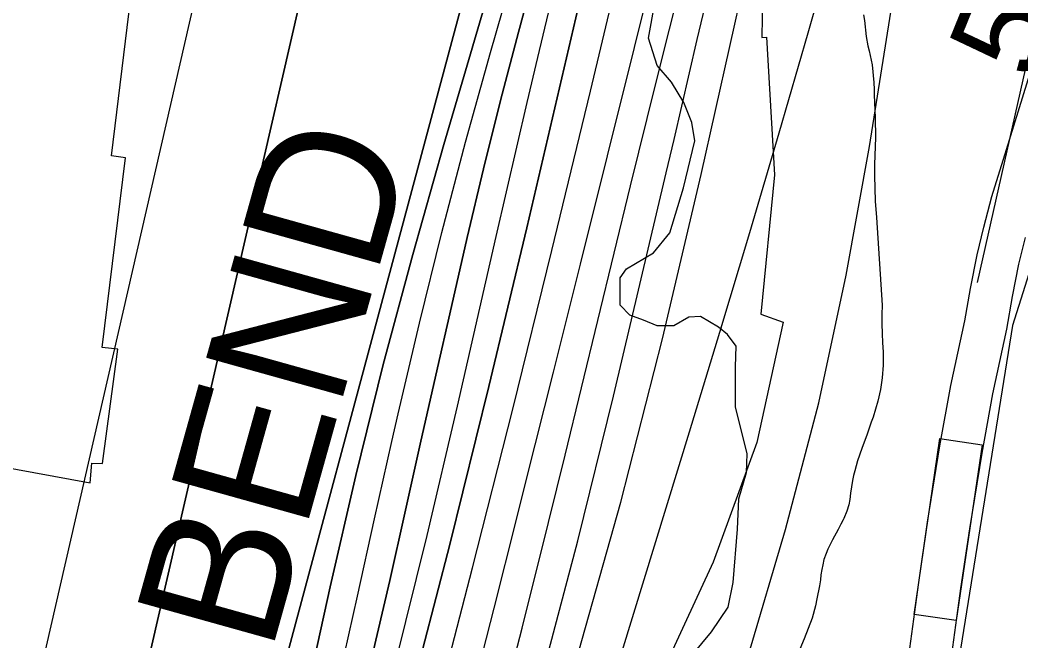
# Model space of a CAD drawing. Extents: x 3172297 to 3210190, y 958463 to 983887.
# Drawn here: x 3200419 to 3201123, y 970848 to 971284 of the extents above; entities that cross this region are included whole.
import ezdxf

# ---------------------------------------------------------------- set-up
doc = ezdxf.new("R2010")
doc.units = 0
for name, color, linetype in [('V-RIVR-EDGE', 7, 'Continuous'), ('V-RIVR-RANG', 7, 'Continuous'), ('V-ROAD-CNTR', 7, 'Continuous'), ('V-RRAP-RVMT', 7, 'Continuous'), ('V-RRAP-RVMT-IDEN', 7, 'Continuous'), ('V-SITE-VEGE', 7, 'Continuous'), ('V-TOPO-DPTH', 7, 'Continuous'), ('V-TOPO-MAJR', 7, 'Continuous'), ('V-TOPO-MINR', 7, 'Continuous'), ('V-TOPO-SHOR', 7, 'Continuous'), ('V-TOPO-WATR', 7, 'Continuous')]:
    doc.layers.add(name, color=color, linetype=linetype)

msp = doc.modelspace()

# ---------------------------------------------------------------- linework, layer by layer
at = {"layer": 'V-RIVR-EDGE'}
for points in [[(3200867.47, 971252.43), (3200861.43, 971271.57), (3200865.84, 971296.34)], [(3200892.09, 970837.69), (3200905.61, 970854.17), (3200917.39, 970871.53), (3200920.91, 970888.91), (3200924.04, 970926.28), (3200924.97, 970947.58), (3200930.23, 970966.26), (3200930.7, 970979.3), (3200922.52, 971012.35), (3200922.59, 971040.61), (3200923.06, 971054.95), (3200916.99, 971063.23), (3200910.49, 971068.46), (3200897.9, 971075.88), (3200889.64, 971075.46), (3200879.19, 971069.4), (3200867.45, 971069.43), (3200857.9, 971073.37), (3200848.35, 971076.87), (3200841.41, 971083.84), (3200841.43, 971092.97), (3200841.46, 971102.97), (3200845.82, 971109.48), (3200864.97, 971120.73), (3200876.31, 971134.61), (3200885.95, 971166.32), (3200893.86, 971199.34), (3200891.72, 971212.38), (3200886.1, 971226.31), (3200877.44, 971240.67), (3200867.47, 971252.43)]]:
    msp.add_lwpolyline(points, dxfattribs=at)
at = {"layer": 'V-ROAD-CNTR'}
for points in [[(3201042.93, 970826.88), (3201051.39, 970888.8), (3201057.62, 970931.26), (3201066.3, 970984.94), (3201073.95, 971027.35), (3201083.77, 971072.91), (3201087.85, 971095.49), (3201092.52, 971119.14), (3201097.24, 971138.61), (3201102.73, 971160.18), (3201113.13, 971193.33), (3201139.61, 971278.84)], [(3201072.65, 970822.84), (3201081.09, 970884.59), (3201087.27, 970926.68), (3201095.87, 970979.88), (3201103.39, 971021.53), (3201113.21, 971067.08), (3201117.32, 971089.92), (3201121.83, 971112.7), (3201126.36, 971131.39)]]:
    msp.add_lwpolyline(points, dxfattribs=at)
msp.add_lwpolyline([(3201048.09, 970866.39), (3201066.26, 970990.06), (3201095.94, 970985.7), (3201077.77, 970862.03)], close=True, dxfattribs=at)
at = {"layer": 'V-RRAP-RVMT'}
for p, q in [((3200483.72, 971188.91), (3200499.39, 971317.37)), ((3200942.01, 971320.24), (3200941.1, 971272.18)), ((3200941.1, 971272.18), (3200944.34, 971272.39)), ((3200944.34, 971272.39), (3200949.98, 971175.5)), ((3200493.61, 971187.53), (3200483.72, 971188.91)), ((3200477.29, 971054.17), (3200493.61, 971187.53)), ((3200949.98, 971175.5), (3200940.46, 971077.46)), ((3200940.46, 971077.46), (3200955.97, 971071.82)), ((3200955.97, 971071.82), (3200937.42, 970987.31)), ((3200488.17, 971052.92), (3200477.29, 971054.17)), ((3200477.42, 970972.51), (3200488.17, 971052.92)), ((3200937.42, 970987.31), (3200906.73, 970903.13)), ((3200394.23, 970972.51), (3200468.86, 970958.88)), ((3200468.86, 970958.88), (3200469.91, 970972.69)), ((3200469.91, 970972.69), (3200477.42, 970972.51)), ((3200906.73, 970903.13), (3200805.68, 970684.98))]:
    msp.add_line(p, q, dxfattribs=at)
at = {"layer": 'V-SITE-VEGE'}
for p, q in [((3201012.6, 971288.12), (3201013.27, 971284.11)), ((3201013.27, 971284.11), (3201014.45, 971272.87)), ((3201014.45, 971272.87), (3201015.6, 971266.21)), ((3201015.6, 971266.21), (3201016.53, 971262.74)), ((3201016.53, 971262.74), (3201018.53, 971252.79)), ((3201018.53, 971252.79), (3201019.71, 971240.55)), ((3201019.71, 971240.55), (3201020.11, 971235.53)), ((3201020.11, 971235.53), (3201020.14, 971231.87)), ((3201020.14, 971231.87), (3201020.81, 971215.7)), ((3201020.81, 971215.7), (3201020.91, 971201.71)), ((3201020.91, 971201.71), (3201020.22, 971182.79)), ((3201020.22, 971182.79), (3201020.19, 971174.93)), ((3201020.19, 971174.93), (3201020.68, 971157.01)), ((3201020.68, 971157.01), (3201021.68, 971145.5)), ((3201021.68, 971145.5), (3201025.69, 971083.83)), ((3201025.69, 971083.83), (3201025.37, 971077.34)), ((3201025.37, 971077.34), (3201025.33, 971070.66)), ((3201025.33, 971070.66), (3201025.75, 971063.9)), ((3201025.75, 971063.9), (3201025.98, 971057.41)), ((3201025.98, 971057.41), (3201026.39, 971051.11)), ((3201026.39, 971051.11), (3201026.27, 971041.6)), ((3201026.27, 971041.6), (3201025.7, 971032.73)), ((3201025.7, 971032.73), (3201024.48, 971024.59)), ((3201024.48, 971024.59), (3201022.53, 971016.35)), ((3201022.53, 971016.35), (3201019.23, 971004.99)), ((3201019.23, 971004.99), (3201017.97, 971001.6)), ((3201017.97, 971001.6), (3201015.2, 970993.26)), ((3201015.2, 970993.26), (3201011.25, 970983.18)), ((3201011.25, 970983.18), (3201008.39, 970974.38)), ((3201008.39, 970974.38), (3201006.33, 970967.42)), ((3201005.45, 970964.03), (3201004.74, 970960.55)), ((3201006.33, 970967.42), (3201005.45, 970964.03)), ((3201004.74, 970960.55), (3201003.44, 970951.58)), ((3201003.44, 970951.58), (3201002.92, 970947.1)), ((3201002.12, 970943.35), (3201000.88, 970939.04)), ((3201002.92, 970947.1), (3201002.12, 970943.35)), ((3201000.88, 970939.04), (3200998.63, 970933.91)), ((3200996.55, 970929.96), (3200994.66, 970926.2)), ((3200998.27, 970932.9), (3200996.55, 970929.96)), ((3200998.63, 970933.91), (3200998.27, 970932.9)), ((3200994.66, 970926.2), (3200990.78, 970918.95)), ((3200990.78, 970918.95), (3200987.45, 970912.34)), ((3200986.19, 970909.14), (3200984.76, 970904.92)), ((3200987.45, 970912.34), (3200986.19, 970909.14)), ((3200983.87, 970901.17), (3200983.25, 970898.05)), ((3200984.76, 970904.92), (3200983.87, 970901.17)), ((3200982.64, 970894.3), (3200982.3, 970890.83)), ((3200983.25, 970898.05), (3200982.64, 970894.3)), ((3200981.6, 970886.53), (3200979.66, 970877.46)), ((3200982.3, 970890.83), (3200981.6, 970886.53)), ((3200978.78, 970872.43), (3200976.37, 970863.82)), ((3200979.66, 970877.46), (3200978.78, 970872.43)), ((3200976.37, 970863.82), (3200970.72, 970849.24)), ((3200970.72, 970849.24), (3200963.53, 970831.82))]:
    msp.add_line(p, q, dxfattribs=at)
at = {"layer": 'V-TOPO-DPTH'}
for points in [[(3200316.48, 969948.3), (3200474.76, 970350.58), (3200475.83, 970353.38), (3200476.87, 970356.19), (3200477.87, 970359.02), (3200478.82, 970361.87), (3200488.93, 970392.73), (3200491.36, 970400.6), (3200493.6, 970408.52), (3200495.57, 970416.51), (3200497.36, 970424.55), (3200499.01, 970432.63), (3200500.67, 970440.7), (3200783.51, 971494.8), (3200785.38, 971501), (3200787.22, 971507.21), (3200789, 971513.43), (3200790.74, 971519.67), (3200815.52, 971609.84), (3200818.36, 971621.21), (3200820.82, 971632.66), (3200822.74, 971644.2), (3200824.29, 971655.82), (3201020.97, 972876.88)], [(3201020.97, 972876.88), (3200824.29, 971655.82), (3200822.74, 971644.2), (3200820.82, 971632.66), (3200818.36, 971621.21), (3200815.52, 971609.84), (3200790.74, 971519.67), (3200789, 971513.43), (3200787.22, 971507.21), (3200785.38, 971501), (3200783.51, 971494.8), (3200500.67, 970440.7), (3200499.01, 970432.63), (3200497.36, 970424.55), (3200495.57, 970416.51), (3200493.6, 970408.52), (3200491.36, 970400.6), (3200488.93, 970392.73), (3200478.82, 970361.87), (3200477.87, 970359.02), (3200476.87, 970356.19), (3200475.83, 970353.38), (3200474.76, 970350.58), (3200316.48, 969948.3)], [(3201106.08, 972841.63), (3200943.19, 971955.09), (3200933.09, 971906.8), (3200921.9, 971858.72), (3200843.71, 971546.86), (3200836.49, 971518.55), (3200829.11, 971490.28), (3200821.51, 971462.07), (3200813.76, 971433.91), (3200782.94, 971323.73), (3200769.9, 971275.83), (3200757.31, 971227.82), (3200745.4, 971179.64), (3200733.93, 971131.34), (3200722.85, 971082.95), (3200711.83, 971034.54), (3200700.9, 970986.12), (3200690.04, 970937.67), (3200679.46, 970890.33), (3200662.66, 970818.38)], [(3200662.66, 970818.38), (3200679.46, 970890.33), (3200690.04, 970937.67), (3200700.9, 970986.12), (3200711.83, 971034.54), (3200722.85, 971082.95), (3200733.93, 971131.34), (3200745.4, 971179.64), (3200757.31, 971227.82), (3200769.9, 971275.83), (3200782.94, 971323.73), (3200813.76, 971433.91), (3200821.51, 971462.07), (3200829.11, 971490.28), (3200836.49, 971518.55), (3200843.71, 971546.86), (3200921.9, 971858.72), (3200933.09, 971906.8), (3200943.19, 971955.09), (3201106.08, 972841.63)], [(3200619.72, 970804.64), (3200637.57, 970885.82), (3200655.64, 970964.07), (3200674.78, 971042.05), (3200695.55, 971119.6), (3200717.4, 971196.88), (3200796.92, 971467.35), (3200801.58, 971483.44), (3200806.15, 971499.56), (3200810.57, 971515.71), (3200814.91, 971531.89), (3200868.88, 971736.76), (3200875.77, 971765.25), (3200881.87, 971793.9), (3200886.79, 971822.76), (3201014.47, 972607.91)], [(3201014.47, 972607.91), (3200886.79, 971822.76), (3200881.87, 971793.9), (3200875.77, 971765.25), (3200868.88, 971736.76), (3200814.91, 971531.89), (3200810.57, 971515.71), (3200806.15, 971499.56), (3200801.58, 971483.44), (3200796.92, 971467.35), (3200717.4, 971196.88), (3200695.55, 971119.6), (3200674.78, 971042.05), (3200655.64, 970964.07), (3200637.57, 970885.82), (3200619.72, 970804.64)], [(3200736.96, 970808.5), (3200752.78, 970870.75), (3200768.49, 970933.03), (3200775.4, 970960.57), (3200794.46, 971036.65), (3200813.49, 971112.74), (3200832.47, 971188.84), (3200851.42, 971264.95), (3200891.92, 971427.89), (3200896.06, 971444.77), (3200900.14, 971461.68), (3200904.12, 971478.61), (3200908.04, 971495.55), (3200934.66, 971612.39), (3200944.32, 971655.33), (3200953.83, 971698.3), (3200963.1, 971741.33), (3200972.22, 971784.39), (3200981.19, 971827.48), (3200990.12, 971870.57), (3200998.99, 971913.68), (3201007.82, 971956.8), (3201038.84, 972108.78)], [(3200425.33, 970467.76), (3200658.48, 971480.6), (3200658.78, 971485.55), (3200659.22, 971490.5), (3200659.85, 971495.42), (3200660.6, 971500.33), (3200661.53, 971505.21), (3200662.57, 971510.06), (3200666.52, 971526.87), (3200669.6, 971540.12), (3200672.64, 971553.37), (3200675.62, 971566.65), (3200678.56, 971579.93), (3200758.94, 971947.3), (3200778.24, 972037.24)], [(3200778.24, 972037.24), (3200758.94, 971947.3), (3200678.56, 971579.93), (3200675.62, 971566.65), (3200672.64, 971553.37), (3200669.6, 971540.12), (3200666.52, 971526.87), (3200662.57, 971510.06), (3200661.53, 971505.21), (3200660.6, 971500.33), (3200659.85, 971495.42), (3200659.22, 971490.5), (3200658.78, 971485.55), (3200658.48, 971480.6), (3200425.33, 970467.76)], [(3200974.77, 971974.93), (3200865.32, 971511.79), (3200861.36, 971495.35), (3200857.33, 971478.93), (3200853.16, 971462.54), (3200848.92, 971446.17), (3200847.12, 971439.36), (3200843.75, 971426.4), (3200840.44, 971413.43), (3200837.22, 971400.44), (3200834.05, 971387.43), (3200830.94, 971374.41), (3200827.85, 971361.38), (3200824.78, 971348.35), (3200821.74, 971335.31), (3200775.83, 971138.15), (3200749.19, 971026.7), (3200721.71, 970915.45), (3200692.95, 970804.54)], [(3200974.77, 971974.93), (3200865.32, 971511.79), (3200861.36, 971495.35), (3200857.33, 971478.93), (3200853.16, 971462.54), (3200848.92, 971446.17), (3200847.12, 971439.36), (3200843.75, 971426.4), (3200840.44, 971413.43), (3200837.22, 971400.44), (3200834.05, 971387.43), (3200830.94, 971374.41), (3200827.85, 971361.38), (3200824.78, 971348.35), (3200821.74, 971335.31), (3200775.83, 971138.15), (3200749.19, 971026.7), (3200721.71, 970915.45), (3200692.95, 970804.54)]]:
    msp.add_lwpolyline(points, dxfattribs=at)
at = {"layer": 'V-TOPO-MAJR'}
for points in [[(3200016.18, 969358.07), (3200309.33, 970392.16), (3200314.88, 970408.75), (3200320.36, 970425.36), (3200325.73, 970442), (3200331.04, 970458.67), (3200396.24, 970665.81), (3200401.03, 970683.8), (3200602.4, 971560.11), (3200605.36, 971569.7), (3200608.25, 971579.32), (3200611.02, 971588.97), (3200613.72, 971598.64), (3200649.74, 971730.44), (3200654.79, 971750.51), (3200659.3, 971770.7), (3200662.99, 971791.04), (3200666.14, 971811.5), (3200668.85, 971832.04), (3200937.54, 972945.88)], [(3200809.73, 970831.36), (3200841.93, 970945.43), (3200871.19, 971060.29), (3200898.48, 971175.68), (3200948.72, 971400.95), (3200949.43, 971404.1), (3200950.12, 971407.25), (3200950.82, 971410.4), (3200951.52, 971413.55), (3200952.23, 971416.69), (3200952.97, 971419.83), (3200953.74, 971422.96), (3200954.55, 971426.09), (3200955.36, 971429.16), (3200956.57, 971433.81), (3200957.78, 971438.47), (3200958.97, 971443.14), (3200960.14, 971447.81), (3201111.54, 972055.85)]]:
    msp.add_lwpolyline(points, dxfattribs=at)
at = {"layer": 'V-TOPO-MINR'}
for points in [[(3200644.68, 970824.91), (3200656.69, 970879.31), (3200668.8, 970933.68), (3200680.97, 970988.03), (3200685.33, 971007.39), (3200700.29, 971071.27), (3200715.99, 971134.96), (3200732.8, 971198.37), (3200750.35, 971261.58), (3200804.86, 971451.45), (3200811.03, 971473.28), (3200817.08, 971495.14), (3200822.94, 971517.05), (3200828.68, 971539), (3200895.42, 971798.41), (3200904.43, 971836.36), (3200912.49, 971874.5), (3201105.02, 972899.56)], [(3200316.48, 969948.3), (3200474.76, 970350.58), (3200475.83, 970353.38), (3200476.87, 970356.19), (3200477.87, 970359.02), (3200478.82, 970361.87), (3200488.93, 970392.73), (3200491.36, 970400.6), (3200493.6, 970408.52), (3200495.57, 970416.51), (3200497.36, 970424.55), (3200499.01, 970432.63), (3200500.67, 970440.7), (3200783.51, 971494.8), (3200785.38, 971501), (3200787.22, 971507.21), (3200789, 971513.43), (3200790.74, 971519.67), (3200815.52, 971609.84), (3200818.36, 971621.21), (3200820.82, 971632.66), (3200822.74, 971644.2), (3200824.29, 971655.82), (3201020.97, 972876.88)], [(3200662.66, 970818.38), (3200679.46, 970890.33), (3200690.04, 970937.67), (3200700.9, 970986.12), (3200711.83, 971034.54), (3200722.85, 971082.95), (3200733.93, 971131.34), (3200745.4, 971179.64), (3200757.31, 971227.82), (3200769.9, 971275.83), (3200782.94, 971323.73), (3200813.76, 971433.91), (3200821.51, 971462.07), (3200829.11, 971490.28), (3200836.49, 971518.55), (3200843.71, 971546.86), (3200921.9, 971858.72), (3200933.09, 971906.8), (3200943.19, 971955.09), (3201106.08, 972841.63)], [(3200931.65, 970837.98), (3200957.76, 970926.2), (3200981.11, 971015.08), (3201000.34, 971104.95), (3201016.81, 971195.47), (3201044.61, 971371.25), (3201045.15, 971374.36), (3201045.76, 971377.46), (3201046.48, 971380.54), (3201047.45, 971384.28), (3201048.21, 971386.99), (3201048.97, 971389.69), (3201049.75, 971392.39), (3201050.55, 971395.08), (3201051.35, 971397.77), (3201052.14, 971400.46), (3201052.91, 971403.16), (3201053.68, 971405.86), (3201283.44, 972831.33)], [(3200802.73, 970709.9), (3200890.3, 970994.86), (3200911.58, 971064.83), (3200932.59, 971134.88), (3200953.19, 971205.05), (3200973.53, 971275.29), (3200998.06, 971360.99), (3201005.8, 971388.49), (3201013.37, 971416.03), (3201020.68, 971443.63), (3201027.83, 971471.28), (3201234.4, 972658.44)], [(3200619.72, 970804.64), (3200637.57, 970885.82), (3200655.64, 970964.07), (3200674.78, 971042.05), (3200695.55, 971119.6), (3200717.4, 971196.88), (3200796.92, 971467.35), (3200801.58, 971483.44), (3200806.15, 971499.56), (3200810.57, 971515.71), (3200814.91, 971531.89), (3200868.88, 971736.76), (3200875.77, 971765.25), (3200881.87, 971793.9), (3200886.79, 971822.76), (3201014.47, 972607.91)], [(3200736.96, 970808.5), (3200752.78, 970870.75), (3200768.49, 970933.03), (3200775.4, 970960.57), (3200794.46, 971036.65), (3200813.49, 971112.74), (3200832.47, 971188.84), (3200851.42, 971264.95), (3200891.92, 971427.89), (3200896.06, 971444.77), (3200900.14, 971461.68), (3200904.12, 971478.61), (3200908.04, 971495.55), (3200934.66, 971612.39), (3200944.32, 971655.33), (3200953.83, 971698.3), (3200963.1, 971741.33), (3200972.22, 971784.39), (3200981.19, 971827.48), (3200990.12, 971870.57), (3200998.99, 971913.68), (3201007.82, 971956.8), (3201038.84, 972108.78)], [(3200425.33, 970467.76), (3200658.48, 971480.6), (3200658.78, 971485.55), (3200659.22, 971490.5), (3200659.85, 971495.42), (3200660.6, 971500.33), (3200661.53, 971505.21), (3200662.57, 971510.06), (3200666.52, 971526.87), (3200669.6, 971540.12), (3200672.64, 971553.37), (3200675.62, 971566.65), (3200678.56, 971579.93), (3200758.94, 971947.3), (3200778.24, 972037.24)], [(3200708.88, 970787.58), (3200737.64, 970899.05), (3200765.92, 971010.64), (3200793.48, 971122.41), (3200820.55, 971234.31), (3200874.77, 971461.63), (3200875.88, 971466.33), (3200876.96, 971471.04), (3200878.01, 971475.76), (3200879.03, 971480.48), (3200883.92, 971503.36), (3200886.95, 971517.35), (3200890.02, 971531.34), (3200893.16, 971545.31), (3200896.34, 971559.27), (3200899.55, 971573.23), (3200902.74, 971587.19), (3200905.91, 971601.15), (3200909.06, 971615.12), (3201003.64, 972035.93)], [(3200784.84, 970817.08), (3200811.6, 970918.25), (3200836.8, 971019.85), (3200873.83, 971176.86), (3200879.33, 971200.28), (3200884.81, 971223.71), (3200890.25, 971247.14), (3200895.67, 971270.59), (3200901.16, 971294.01), (3200906.79, 971317.4), (3200912.62, 971340.74), (3200918.57, 971364.05), (3200923.14, 971381.6), (3200931.4, 971413.68), (3200939.57, 971445.78), (3200947.59, 971477.92), (3200955.52, 971510.08), (3201049.61, 971895.77), (3201065.33, 971964.02), (3201079.85, 972032.5)], [(3200750.71, 970772.59), (3200772.55, 970856.79), (3200791, 970931.13), (3200802.68, 970978.42), (3200814.3, 971025.72), (3200825.81, 971073.05), (3200837.24, 971120.39), (3200848.73, 971167.72), (3200860.35, 971215.02), (3200872.17, 971262.27), (3200884.11, 971309.49), (3200906.76, 971398.21), (3200913.73, 971425.81), (3200920.61, 971453.42), (3200927.34, 971481.07), (3200933.98, 971508.74), (3200990.32, 971746.21), (3201003.96, 971805.73), (3201016.99, 971865.38), (3201029.09, 971925.22), (3201040.59, 971985.18)], [(3200683.21, 970831.1), (3200705.64, 970921.82), (3200727.13, 971012.78), (3200754.35, 971132.11), (3200761.56, 971163.58), (3200768.81, 971195.04), (3200776.12, 971226.49), (3200783.47, 971257.93), (3200791.02, 971289.32), (3200798.79, 971320.65), (3200806.88, 971351.9), (3200815.18, 971383.1), (3200823.73, 971414.54), (3200833.15, 971449.7), (3200842.37, 971484.92), (3200851.32, 971520.21), (3200860.08, 971555.55), (3200948.34, 971917.61), (3200961.76, 971976.52)]]:
    msp.add_lwpolyline(points, dxfattribs=at)
at = {"layer": 'V-TOPO-SHOR'}
for points in [[(3201544.22, 972640.46), (3201483.75, 972523.78), (3201423.32, 972428.34), (3201369.99, 972338.19), (3201314.86, 972235.66), (3201288.12, 972159.61), (3201279.21, 972133.07), (3201257.66, 972009.21), (3201255.45, 971832.2), (3201256.87, 971688.81), (3201258.42, 971600.3), (3201245.91, 971552.54), (3201219.19, 971485.33), (3201169.37, 971381.02), (3201128.35, 971258.97), (3201092.55, 971099.75)], [(3201154.73, 971188.1), (3201117.26, 971069.59), (3201070.51, 970777.63), (3201068.66, 970744), (3201086.33, 970729.79), (3201107.55, 970720.89), (3201155.32, 970711.92), (3201174.78, 970706.56), (3201194.26, 970710.05), (3201224.38, 970720.6), (3201245.66, 970734.71), (3201286.42, 970754.08), (3201321.84, 970761.07), (3201344.85, 970761.02), (3201387.33, 970759.14), (3201458.12, 970750.12), (3201474.04, 970748.31), (3201535.98, 970741.07), (3201583.76, 970735.64)]]:
    msp.add_lwpolyline(points, dxfattribs=at)
at = {"layer": 'V-TOPO-WATR'}
msp.add_lwpolyline([(3200692.95, 970804.54), (3200721.71, 970915.45), (3200749.19, 971026.7), (3200775.83, 971138.15), (3200821.74, 971335.31), (3200824.78, 971348.35), (3200827.85, 971361.38), (3200830.94, 971374.41), (3200834.05, 971387.43), (3200837.22, 971400.44), (3200840.44, 971413.43), (3200843.75, 971426.4), (3200847.12, 971439.36), (3200848.92, 971446.17), (3200853.16, 971462.54), (3200857.33, 971478.93), (3200861.36, 971495.35), (3200865.32, 971511.79), (3200974.77, 971974.93)], dxfattribs=at)

# ---------------------------------------------------------------- texts
at = {"layer": 'V-RIVR-RANG'}
msp.add_text('50.7', height=67, rotation=67.90833, dxfattribs=at).set_placement((3201132.71, 971239.92))
at = {"layer": 'V-RRAP-RVMT-IDEN'}
msp.add_text('BEND', height=100, rotation=74.39169, dxfattribs=at).set_placement((3200595.7, 970837.63))

doc.saveas('drawing.dxf')
